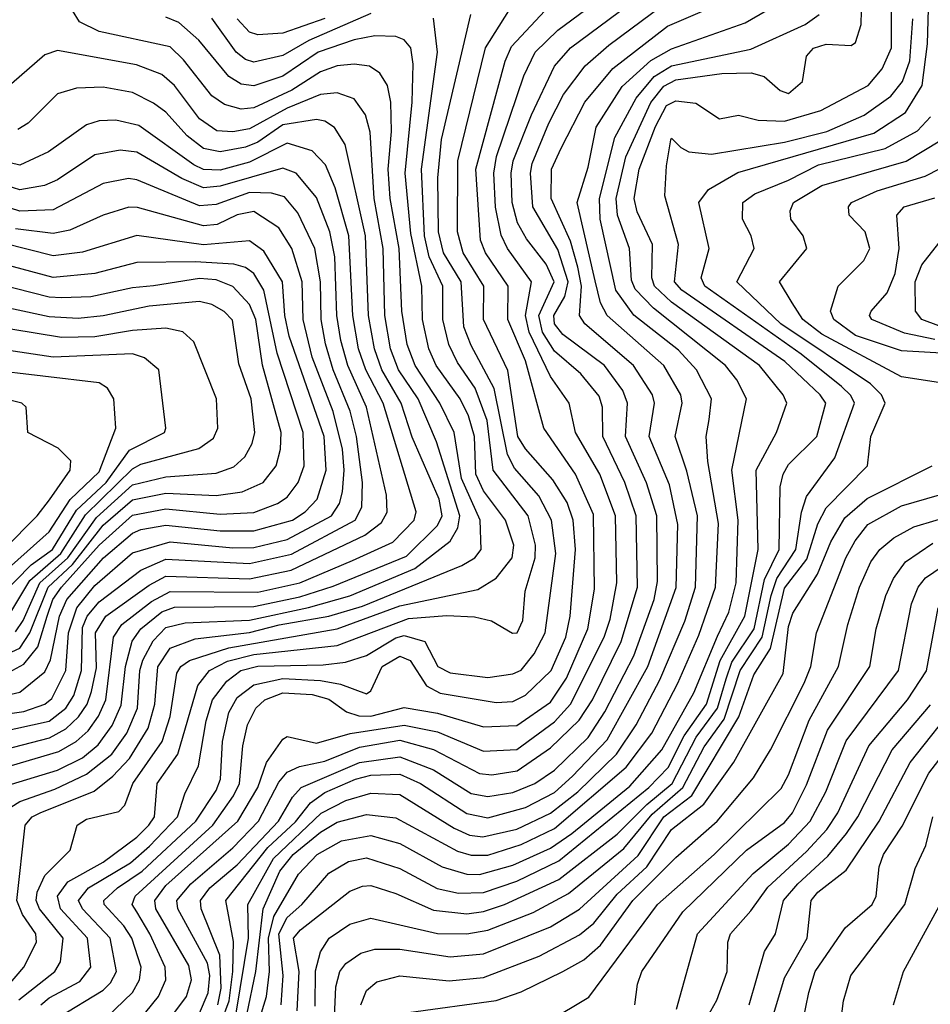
# Model space of a CAD drawing. Extents: x 501367 to 657802, y 482273 to 547541.
# Tile 427 of 656: x 614265 to 616444, y 513616 to 515973. Entities that reach past the tile are written whole.
import ezdxf

# ---------------------------------------------------------------- set-up
doc = ezdxf.new("R2010")
doc.units = 0

msp = doc.modelspace()

# ---------------------------------------------------------------- linework, layer by layer
at = {"layer": '0CON20XD'}
for points in [[(614566.7, 513505), (614663.9, 513635), (614676, 513675), (614669.5, 513709.5), (614590.9, 513845), (614588.2, 513865), (614615, 513900.4), (614787.1, 514055), (614834.4, 514135), (614855.3, 514194.7), (614895, 514250.9), (614905, 514257.1), (614975, 514241.6), (615055.8, 514264.2), (615185, 514284.7), (615265, 514268.6), (615375, 514222), (615455, 514226.5), (615545, 514292.6), (615582.9, 514335), (615663.7, 514495), (615677.7, 514537.7), (615694.1, 514625), (615690.4, 514785), (615652.9, 514885), (615594.8, 514985), (615580.2, 515055), (615535, 515119), (615483.8, 515225), (615475.1, 515265), (615489.6, 515345), (615432.7, 515425), (615416.8, 515456.8), (615403.6, 515523.6), (615399.3, 515605), (615406.2, 515645), (615471.6, 515838.4), (615498.3, 515895), (615552.5, 515947.5), (615701.9, 516058.1)], [(614971.9, 513611.9), (614973.1, 513696.9), (614985, 513742.1), (615005.3, 513775), (615055, 513808.3), (615105, 513822.4), (615265, 513785.9), (615335, 513784.9), (615385, 513793.9), (615494, 513836), (615578.3, 513881.7), (615710.6, 513989.4), (615778.3, 514071.7), (615852.2, 514135), (615902.6, 514232.6), (615951.2, 514298.8), (615989.4, 514415), (616042, 514495), (616063.5, 514595), (616076.7, 514635), (616122.2, 514705), (616136.1, 514793.9), (616148.1, 514831.9), (616215.9, 514924.1), (616262.8, 515055), (616253.7, 515073.7), (616232, 515095), (616135, 515171.9), (615904.5, 515335), (615896.2, 515355), (615915.2, 515425), (615890, 515535), (615913.6, 515566.4), (615983.4, 515606.6), (616309.1, 515700.9), (616385, 515750.2), (616424.9, 515815), (616437.3, 515915), (616441.8, 516055)], [(614451.9, 513565), (614534.8, 513645), (614551.3, 513675), (614555.2, 513705), (614533.1, 513775), (614514.3, 513804.3), (614467.2, 513855), (614466.6, 513865), (614498.6, 513895), (614558.1, 513935), (614686.4, 514055), (614735, 514128), (614745.1, 514154.9), (614749.9, 514245), (614765.1, 514315), (614785, 514350.5), (614825, 514380.9), (614895, 514395.8), (614985, 514391.6), (615032.9, 514382.9), (615095, 514359.2), (615105, 514366.5), (615132.3, 514425), (615175, 514449.9), (615199, 514439), (615238.3, 514378.3), (615271.2, 514361.2), (615405, 514338.5), (615445, 514341.4), (615475, 514355.8), (615536.5, 514415), (615572, 514495), (615582.4, 514545), (615594.9, 514705.1), (615589.6, 514775), (615575, 514816.9), (615541.1, 514871.1), (615475, 514945.7), (615457.1, 514975), (615433, 515133), (615374.9, 515255), (615375.7, 515335), (615326.6, 515415), (615312.9, 515465), (615313.3, 515635), (615379.6, 515905), (615458.7, 516031.3)], [(614695.3, 513595), (614716, 513644), (614719.7, 513685), (614714.5, 513715), (614643.2, 513845), (614640.9, 513865), (614674.3, 513905), (614775, 513990.9), (614836.3, 514055), (614885, 514147.7), (614905, 514171.9), (614934.9, 514185.1), (614995, 514198.3), (615078.5, 514231.5), (615175, 514248.4), (615255, 514226.5), (615365, 514168.9), (615395, 514165.4), (615455.1, 514174.9), (615535, 514230.3), (615603.7, 514296.3), (615635.6, 514345), (615704.4, 514485), (615743.2, 514615), (615740.4, 514785), (615712.8, 514865), (615660.1, 514975), (615659.4, 515045), (615652, 515072), (615608.1, 515125), (615545, 515179.7), (615516.2, 515225), (615507.7, 515265), (615543.9, 515345), (615525, 515387.5), (615477.9, 515447.9), (615456.4, 515486.4), (615443.3, 515535), (615440.9, 515605), (615446.2, 515635), (615489.6, 515745), (615545, 515861.8), (615582.7, 515905), (615721.9, 516008.1)], [(614738.9, 513615), (614746.9, 513655), (614744.1, 513734.1), (614699.1, 513845), (614697.5, 513865), (614719.9, 513895), (614785, 513950.4), (614884.2, 514055), (614917.9, 514112.1), (614938.5, 514135), (615078.2, 514195), (615175, 514208.6), (615255, 514177.6), (615345, 514121.2), (615385, 514113.6), (615445, 514123), (615497.8, 514145), (615545, 514177), (615625, 514254.5), (615665, 514316.7), (615735, 514450), (615783.1, 514585), (615791.4, 514628.6), (615790.1, 514785), (615765, 514864), (615714.6, 514975), (615719.8, 515055), (615708.4, 515085), (615664.5, 515145), (615565, 515219.4), (615545.1, 515245.1), (615543.4, 515265), (615569.5, 515310.5), (615577.3, 515345), (615552.8, 515422.8), (615492.8, 515525), (615487.4, 515605), (615491.5, 515628.5), (615531.1, 515725), (615566.3, 515793.7), (615618.1, 515861.9), (615675, 515911.7), (615805, 516008.1)], [(614205.1, 513625), (614274.7, 513705.3), (614305.2, 513765), (614303.3, 513785), (614271.7, 513831.7), (614258.1, 513865), (614277.6, 514045), (614294.8, 514065), (614314.2, 514075), (614443.3, 514126.7), (614487.9, 514162.1), (614528, 514205), (614572.4, 514277.6), (614588.5, 514335), (614595.7, 514424.3), (614625, 514468.4), (614685, 514490.8), (614815, 514506), (614885.5, 514524.5), (615005.1, 514544.9), (615085, 514568.9), (615323.2, 514666.8), (615354.2, 514685), (615369.1, 514705), (615366.8, 514775), (615322.5, 514875), (615304.6, 514985), (615270.5, 515055), (615211.3, 515145), (615191.9, 515195), (615179.6, 515275), (615173.1, 515425), (615151.3, 515545), (615147, 515615), (615154.6, 515705), (615153.2, 515775), (615145.2, 515815.2), (615126.6, 515845), (615101.8, 515861.8), (615065, 515865.9), (615025, 515861.9), (614985, 515848.2), (614916, 515804), (614825, 515762), (614795, 515758.7), (614755, 515769.3), (614725, 515790.7), (614656.9, 515876.9), (614625, 515907.9), (614455, 515944.2), (614407.6, 515967.6), (614390.9, 515995)], [(614357, 513585), (614465, 513650), (614482.5, 513667.6), (614496.6, 513695), (614481.3, 513775), (614414.9, 513845), (614405.9, 513865), (614429.5, 513895), (614530.2, 513955), (614575.9, 513995), (614642.9, 514065), (614659.9, 514120.1), (614693, 514187), (614710.9, 514295), (614725.9, 514345), (614760.7, 514389.3), (614793.9, 514415), (614835, 514425.8), (614991.1, 514428.9), (615044.5, 514435.5), (615095, 514451.2), (615165, 514493.3), (615185, 514499.3), (615234.3, 514484.3), (615265.3, 514425), (615295, 514409.4), (615385, 514398.1), (615445, 514406.9), (615465, 514416.3), (615496.5, 514455), (615522.1, 514505), (615548, 514695), (615537.5, 514775), (615507, 514833), (615449.4, 514899.4), (615432.5, 514932.5), (615400.1, 515090.1), (615345, 515193.1), (615327.9, 515237.9), (615321.5, 515345), (615279.1, 515415), (615267.2, 515465), (615265.5, 515594.5), (615274.3, 515685.7), (615344.3, 515985)], [(614516.4, 513535), (614597.3, 513635), (614614.9, 513675.1), (614613.1, 513705), (614576.5, 513785), (614545, 513837.4), (614534.2, 513855), (614541.3, 513875), (614727.2, 514045), (614776.8, 514115), (614791.2, 514145), (614799.1, 514235), (614810.3, 514285), (614830, 514325), (614851.6, 514345), (614895, 514361.4), (614965, 514357.9), (615005, 514346.5), (615046.6, 514316.6), (615076.9, 514306.9), (615105, 514306), (615185, 514326.8), (615265, 514312.8), (615375, 514280.3), (615455, 514283.7), (615535, 514339.2), (615573.3, 514396.7), (615624.4, 514515), (615640.2, 514609.8), (615638.2, 514788.2), (615595, 514884.7), (615519.3, 514995), (615475, 515156.6), (615433.2, 515255), (615433.6, 515335), (615379.4, 515415), (615367.8, 515445), (615356.2, 515615), (615426.4, 515873.6), (615441.5, 515908.5), (615533.5, 516006.5)], [(615105, 515987.7), (614956.8, 515923.2), (614895, 515887.2), (614825, 515871.1), (614805, 515877.3), (614782.7, 515895), (614725, 515976.1)], [(614747.6, 513575), (614766.3, 513625), (614775.3, 513695), (614776.4, 513766.4), (614758.3, 513865), (614858.5, 513991.5), (614925, 514053.4), (614961.2, 514098.8), (614995, 514123.6), (615068.2, 514155), (615105, 514164.7), (615175, 514166.8), (615223.9, 514145), (615335, 514073.3), (615385, 514062.7), (615475, 514087.2), (615545, 514123.4), (615587.5, 514162.5), (615670.9, 514249.1), (615768.4, 514425), (615835.8, 514614.2), (615839.9, 514765), (615819.8, 514859.8), (615771.7, 514975), (615783.9, 515055), (615779.2, 515075), (615733.8, 515145), (615617.5, 515245), (615604.5, 515265), (615609.1, 515335), (615600.6, 515380.6), (615582.7, 515442.7), (615536.5, 515545), (615537.3, 515615), (615560.9, 515665), (615617, 515775), (615684.2, 515855.8), (615815, 515957.3), (615932.7, 516007.3)], [(614782.6, 513595), (614812.3, 513775), (614810.7, 513855), (614872, 513965), (614986, 514074), (615045, 514104.4), (615105, 514121.9), (615175, 514118.1), (615305, 514037.6), (615341.4, 514021.4), (615373, 514017), (615455, 514035.3), (615535, 514073.6), (615600.6, 514125), (615693.2, 514215), (615740.6, 514285), (615797.1, 514392.9), (615856.9, 514533.1), (615882, 514615), (615887, 514785), (615861.9, 514891.9), (615833.8, 514975), (615850.7, 515055), (615846.9, 515075), (615806.7, 515145), (615670.6, 515265), (615654.9, 515294.9), (615642.2, 515347.8), (615598.7, 515535), (615625, 515619.4), (615644.3, 515715.7), (615706.9, 515813.1), (615775.2, 515874.8), (615825, 515903), (616001.2, 515965), (616052.1, 515995)], [(614808.8, 513591.2), (614830.4, 513695), (614847.2, 513845), (614887.4, 513935), (614919.7, 513975), (614985, 514028.7), (615025, 514051.9), (615095, 514071), (615165, 514062.3), (615312.9, 513982.9), (615345, 513973.3), (615385, 513973.6), (615465, 513998.7), (615545, 514036.8), (615716.3, 514183.7), (615777.7, 514265), (615839.6, 514385), (615890.3, 514499.8), (615930.5, 514615), (615937.2, 514767.2), (615912, 514915), (615907.8, 514975), (615915, 515016), (615920.4, 515065), (615884.4, 515135), (615841.7, 515181.7), (615735, 515265.5), (615691.3, 515325), (615654.2, 515495), (615652.2, 515545), (615689.5, 515690.5), (615740.2, 515785), (615783.4, 515836.6), (615825, 515862.5), (616015, 515902.1), (616145, 515961.1), (616178.6, 515985)], [(614837.5, 513575), (614855.2, 513634.8), (614862.5, 513695), (614860.6, 513775), (614873.2, 513826.8), (614932.4, 513927.6), (614976.6, 513975), (615035, 514007.3), (615105, 514020.4), (615175, 514001.2), (615275.7, 513945.7), (615335, 513927.7), (615365, 513926.9), (615445, 513949.5), (615535, 513990.2), (615586.2, 514025), (615725, 514138.5), (615802, 514225), (615878.6, 514361.4), (615935, 514497.3), (615962.1, 514555), (615979.2, 514625), (615984.4, 514775), (615968.9, 514895), (616004, 515065), (615980.9, 515110.9), (615954.4, 515145), (615782.1, 515282.1), (615737.9, 515327.9), (615729.2, 515349.2), (615724.3, 515425), (615695.6, 515505), (615692.2, 515545), (615715.2, 515644.8), (615775.6, 515774.4), (615806.2, 515813.8), (615835, 515828.8), (615945, 515843.6), (616015.6, 515845.6), (616046.3, 515836.3), (616085, 515803.2), (616105, 515796.2), (616138, 515825), (616148, 515885), (616165, 515904.2), (616195, 515913.9), (616255, 515910.6), (616265, 515918), (616278.8, 515961.2), (616279.6, 515995)], [(614890.5, 513615), (614895.8, 513685), (614884.7, 513785.3), (614905, 513824.3), (614940.2, 513855), (615005, 513930.4), (615052, 513958), (615095, 513967.1), (615175, 513941.7), (615263.9, 513893.9), (615315, 513882.7), (615375, 513884.2), (615455, 513910.9), (615555, 513959.8), (615770.2, 514135), (615817.1, 514182.9), (615855, 514259.2), (615908.4, 514335), (615941.2, 514438.8), (616000.7, 514545), (616032.6, 514705), (616027.8, 514895), (616075.8, 514985), (616100.8, 515055), (616091.9, 515075), (616035.2, 515145), (615825, 515296.5), (615783.8, 515335), (615778.1, 515355), (615779.4, 515435), (615742.8, 515512.8), (615735.7, 515545), (615747.5, 515615), (615786.7, 515716.7), (615813, 515767), (615835, 515778.8), (615883.1, 515773.1), (615940, 515735), (615985, 515744.2), (616032.2, 515732.2), (616095, 515730), (616182.3, 515755), (616295.3, 515815), (616329.1, 515855), (616351.4, 515905), (616351.6, 515995)], [(614262.7, 513627.3), (614348.7, 513695), (614362.3, 513717.7), (614368.9, 513775), (614312.4, 513845), (614304.6, 513865), (614306.8, 513885), (614325.1, 513924.9), (614385.5, 513985), (614402.5, 514045), (614425, 514059.3), (614501.9, 514078.1), (614516.7, 514093.2), (614535.8, 514145), (614606.1, 514245), (614624.7, 514305.3), (614641.2, 514408.8), (614650.7, 514425), (614671.1, 514439), (614765, 514469.8), (615025, 514515.3), (615175, 514570), (615361, 514609), (615405, 514636.2), (615443.7, 514685), (615447.4, 514715), (615427.4, 514775), (615375, 514845.2), (615356.7, 514885), (615353.4, 514975), (615339.2, 515025), (615318.9, 515065), (615261.2, 515145), (615243.9, 515185), (615228.6, 515255), (615227.2, 515335), (615201.3, 515461.3), (615187.4, 515605), (615204.5, 515775), (615206.2, 515866.2), (615200.6, 515905), (615185, 515924.8), (615165, 515932.2), (615115, 515933.9), (615065, 515924.4), (614979.4, 515895), (614895, 515837.8), (614825, 515814.6), (614795, 515818.6), (614765, 515836.8), (614693.8, 515923.8), (614645.6, 515965.6), (614615, 515978.6)], [(614315.5, 513615), (614335, 513631.7), (614408.9, 513671.1), (614435.5, 513705), (614426.8, 513775), (614362.6, 513845), (614355.1, 513875), (614380.2, 513909.8), (614465, 513956.2), (614545, 514016), (614573.7, 514045), (614587.3, 514065), (614594, 514145), (614643.2, 514215), (614691, 514379), (614718.8, 514415), (614762.3, 514437.7), (614825, 514453.5), (615024.9, 514475.1), (615195, 514540), (615286.9, 514546.9), (615353.5, 514543.5), (615394, 514534), (615444.3, 514504.3), (615455.4, 514505), (615468.8, 514535), (615474.8, 514605), (615498.5, 514685), (615499.6, 514715), (615481.4, 514785), (615398.2, 514895), (615383.7, 515013.7), (615355, 515091), (615312.5, 515152.5), (615292.3, 515195), (615277.7, 515255), (615277.3, 515335), (615244.6, 515405), (615233.7, 515455), (615226.1, 515615), (615264.5, 515895), (615255, 515976.2)], [(614995, 515975.7), (614895, 515940.1), (614835, 515936.3), (614815, 515942.4), (614785, 515974.8)], [(614929.2, 513600.8), (614933.7, 513695), (614920.4, 513775), (614937.2, 513795), (615055, 513887.2), (615085, 513899.3), (615105, 513900.6), (615165, 513881.4), (615255, 513841.4), (615335, 513832.7), (615375, 513838.4), (615425, 513855.1), (615554.9, 513915.1), (615695, 514023.3), (615765.6, 514094.4), (615826.6, 514145), (615884.1, 514255.9), (615935.2, 514325), (615955.5, 514395), (615969, 514435), (616022.4, 514515), (616047.3, 514632.7), (616082.3, 514705), (616085.2, 514855), (616092.1, 514885), (616105, 514908.1), (616172.4, 514975), (616194.1, 515055), (616180.8, 515075), (616096.1, 515155), (615849.7, 515325), (615832.1, 515345), (615841.4, 515435), (615808.5, 515551.5), (615812.5, 515622.5), (615823.6, 515685), (615825, 515689.2), (615846.8, 515666.8), (615866.5, 515656.5), (615920.5, 515650.5), (616095, 515679.5), (616196.7, 515705), (616286.2, 515743.8), (616350.1, 515789.9), (616377.9, 515825), (616395, 515874.5), (616402.4, 515975)], [(614222.4, 514075), (614265, 514101.7), (614348.9, 514131.1), (614425, 514167), (614485.1, 514214.9), (614521.2, 514265), (614546.5, 514325), (614552.6, 514415), (614559.9, 514440.1), (614583.9, 514486.1), (614615, 514518.2), (614660.8, 514529.2), (614815, 514535.7), (614956, 514566), (615055, 514593.8), (615210.9, 514659.1), (615295.1, 514724.9), (615313.6, 514756.4), (615318.4, 514785), (615262.2, 514962.2), (615218.5, 515065), (615171.6, 515135), (615152.6, 515185), (615138.5, 515265), (615134.9, 515425.1), (615112.9, 515545), (615103.3, 515703.3), (615092.3, 515745), (615065, 515783.6), (615025, 515797.9), (614985, 515793.7), (614905, 515760.9), (614815, 515711.3), (614775, 515703.9), (614736.6, 515706.6), (614695.2, 515735), (614635, 515815.2), (614605, 515841.5), (614544.4, 515864.4), (614355, 515898.6), (614325, 515888.7), (614245, 515819.3)], [(614245, 514143.2), (614355, 514176.6), (614415, 514206.5), (614452.8, 514237.2), (614486.2, 514283.8), (614507.4, 514332.6), (614517.8, 514425), (614534.3, 514485.7), (614555.1, 514515), (614605, 514555.9), (614635, 514566.6), (614825, 514568.7), (614935, 514591.6), (615015, 514616.9), (615190.8, 514689.2), (615265, 514762.2), (615275.6, 514785), (615268.7, 514825), (615203.8, 514973.8), (615178.2, 515055), (615131.6, 515135), (615114.2, 515185), (615099.9, 515265), (615092.2, 515455), (615043.8, 515673.8), (615018.2, 515715), (614995, 515729.4), (614975, 515733.5), (614895, 515720.7), (614835, 515679.9), (614805, 515667.8), (614745, 515656.7), (614705, 515664.6), (614665.8, 515695), (614615, 515751.5), (614585, 515772.8), (614535, 515798.4), (614465, 515811.2), (614401.2, 515808.8), (614355.2, 515794.8), (614285, 515725.3), (614260.3, 515709.7)], [(614245, 514187.8), (614358.5, 514221.5), (614399.8, 514245), (614428.9, 514271.1), (614453.8, 514306.2), (614470.7, 514345), (614489.6, 514495), (614509.7, 514525), (614580, 514580), (614625, 514603.9), (614835, 514602.8), (614935, 514624.7), (615061.5, 514678.5), (615157.5, 514722.5), (615209, 514775), (615213.8, 514795), (615134.5, 515055), (615093.4, 515135), (615076.1, 515185), (615061.8, 515265), (615052.2, 515455), (615020, 515570), (614996.9, 515625), (614965, 515659.1), (614905, 515677.2), (614815, 515632), (614745, 515612.7), (614705, 515613.8), (614681.3, 515625), (614549.8, 515719.8), (614495, 515732.2), (614455, 515730.2), (614425, 515721), (614333.4, 515656.6), (614265, 515624.1), (614215, 515636.6)], [(615014.5, 513495), (615021.7, 513658.3), (615031.3, 513695), (615045, 513714.3), (615081, 513739), (615115, 513748.3), (615175, 513748.4), (615295, 513730), (615375, 513737.4), (615535, 513802.2), (615605, 513844), (615745, 513972.4), (615806.6, 514065), (615873.6, 514116.4), (615986, 514304), (616021.6, 514405), (616061.8, 514468.2), (616095, 514612), (616148.6, 514681.4), (616175, 514765.9), (616195.3, 514804.7), (616293.8, 514905), (616301.7, 514975), (616336, 515055), (616327.1, 515075), (616301, 515101), (616086.7, 515245), (615981.4, 515345), (616022.4, 515425), (616015.3, 515455), (615994.6, 515495.4), (615995.9, 515535), (616024.2, 515555.8), (616105, 515588.6), (616176.6, 515625), (616336, 515664), (616413.4, 515706.6), (616445, 515740.5)], [(616495, 515099.6), (616375, 515118.3), (616185, 515220.3), (616139, 515255), (616113.5, 515295), (616083.6, 515345), (616148.7, 515425), (616139.7, 515455), (616110.8, 515495), (616109.2, 515515), (616116.7, 515535), (616185, 515576.2), (616386.2, 515633.8), (616467.4, 515682.6)], [(614185, 514214.9), (614336.2, 514253.8), (614375, 514275.6), (614405.7, 514304.3), (614426.4, 514335), (614436.9, 514365), (614448.5, 514421.5), (614446.6, 514505), (614470.9, 514545), (614575, 514619.4), (614615, 514641), (614815, 514634.9), (614914.9, 514655.1), (615090.7, 514739.3), (615131, 514769), (615144.4, 514794.4), (615142.5, 514835), (615094.9, 515045), (615050.4, 515145), (615033.8, 515205), (615024, 515265), (615019.1, 515405), (615007.1, 515465), (614975, 515546.9), (614926.2, 515605), (614895, 515617.6), (614745, 515574.1), (614705, 515570.1), (614652.8, 515592.8), (614545, 515655.5), (614505, 515660), (614445, 515649), (614355, 515589.5), (614324.1, 515575.9), (614265, 515565.4), (614203.8, 515585)], [(616595, 515167.4), (616375, 515180.5), (616265, 515217.1), (616213.6, 515255), (616205.7, 515275), (616224, 515335), (616285, 515396), (616299.6, 515425), (616288.1, 515465), (616250, 515505), (616248.5, 515525), (616255.4, 515535), (616317.1, 515562.9), (616431.9, 515598.1), (616504.1, 515635)], [(614175, 514259), (614335, 514293.7), (614375.4, 514325), (614394.1, 514355), (614412.4, 514415), (614415, 514517.9), (614426.5, 514545), (614455, 514579.5), (614554.6, 514655.4), (614615, 514681.6), (614815, 514671.3), (614915, 514693.8), (615067.9, 514775), (615083.7, 514806.3), (615085.4, 514865), (615070.6, 514975), (615055.9, 515035.9), (615014.7, 515135), (614996.6, 515196.6), (614986.5, 515255), (614984.5, 515345), (614971.6, 515425), (614930.7, 515510.7), (614898.8, 515548.8), (614867.6, 515557.6), (614815, 515558.9), (614735, 515530.2), (614695, 515526.9), (614545, 515589.5), (614525, 515592.4), (614465, 515580.8), (614345, 515518), (614265.4, 515514.6), (614075, 515575.2)], [(616455, 515207), (616382.6, 515222.6), (616304.1, 515255), (616298.4, 515265), (616302.8, 515275), (616341, 515319), (616360.2, 515365), (616369.8, 515425), (616364.2, 515505), (616381.5, 515525), (616455, 515546.2)], [(614185, 514304.1), (614275, 514317.4), (614325, 514334.9), (614342, 514348), (614375.1, 514414.9), (614381.4, 514505), (614401.7, 514565), (614445, 514618.6), (614535, 514696.9), (614625, 514722.9), (614775, 514708.8), (614825, 514709.8), (614905, 514729.1), (615011, 514785), (615030.4, 514815), (615037.4, 514842.6), (615041.4, 514895), (615037.3, 514945), (615015.2, 515035.2), (614965.1, 515165), (614943.6, 515255), (614940.7, 515345), (614916.2, 515425), (614885, 515474.3), (614825, 515513.6), (614785, 515505.4), (614737.1, 515482.9), (614705, 515479.6), (614546.5, 515523.5), (614526.4, 515523.6), (614465, 515505.2), (614385, 515469.2), (614345, 515461.1), (614255, 515472.1)], [(614185, 514345.1), (614265, 514363.4), (614325, 514411.7), (614338.9, 514441.1), (614360.2, 514545), (614377.6, 514585), (614465.1, 514685), (614535, 514743.5), (614555, 514752.4), (614615, 514762.7), (614745, 514749.5), (614825, 514749.7), (614917.8, 514775), (614948.1, 514795), (614977.1, 514825), (614998.5, 514895), (614993.8, 514975), (614910, 515215), (614899.4, 515265), (614894.1, 515345), (614848.8, 515418.8), (614815, 515443.4), (614705, 515433.6), (614545, 515455.8), (614415, 515416.4), (614345, 515407.5), (614165, 515452.7)], [(616465, 515240.2), (616423.9, 515255), (616409, 515275), (616408.3, 515345), (616423.7, 515386.3), (616465, 515437.9)], [(614212.8, 514397.2), (614275, 514430), (614308, 514472), (614330.9, 514545), (614344.5, 514585), (614365.1, 514615), (614455, 514715.1), (614535, 514787.2), (614615, 514801.8), (614745, 514789.5), (614825, 514793.1), (614881.8, 514815), (614905, 514830.4), (614931.5, 514865), (614945.8, 514905), (614943.1, 514985), (614881.2, 515175), (614849, 515325), (614825, 515365.2), (614805, 515379.4), (614777.7, 515387.7), (614685, 515393.3), (614545, 515391.8), (614445, 515365.1), (614345, 515355.4), (614175, 515401.2)], [(614185, 514432.3), (614265, 514468.9), (614289.3, 514505), (614333.3, 514615), (614391, 514669), (614465, 514763.2), (614535, 514823.5), (614615, 514839.8), (614735, 514834.4), (614797.6, 514842.4), (614847.4, 514865), (614878.7, 514905), (614889, 514945), (614890.8, 514985), (614845.6, 515145.6), (614830.4, 515255), (614815, 515291.3), (614775, 515334.1), (614735, 515350.4), (614695, 515353.6), (614585, 515335.9), (614535, 515331.3), (614435, 515309.5), (614365, 515306.8), (614335, 515308.9), (614175, 515349.5)], [(614255, 514508), (614273.4, 514535), (614313.4, 514625), (614379.7, 514685), (614448.4, 514781.6), (614535, 514859.2), (614615, 514878.8), (614735, 514887.1), (614777.7, 514902.3), (614803.5, 514926.5), (614821.6, 514958.4), (614827.7, 514985), (614819.1, 515065), (614789.2, 515149.2), (614773.9, 515253.9), (614754.6, 515274.6), (614725, 515291.4), (614695, 515298.6), (614575, 515286.8), (614465, 515263.9), (614405, 515257.7), (614335, 515261.4), (614175, 515296)], [(614243.5, 514555), (614289.5, 514630.5), (614363.1, 514695), (614422.4, 514787.6), (614535, 514898.2), (614555, 514908.8), (614693.5, 514946.5), (614728.8, 514971.2), (614739.2, 514995), (614735.8, 515065), (614682, 515202), (614655.6, 515225.6), (614614.8, 515234.8), (614535, 515229.2), (614445, 515213.5), (614365, 515211.7), (614185, 515241.3)], [(614217.8, 514592.2), (614292, 514668), (614343.6, 514705), (614400.9, 514799.1), (614471.7, 514865), (614527.9, 514942.1), (614611.2, 514985), (614614.5, 514995), (614597.5, 515135), (614563.7, 515163.7), (614535, 515172.7), (614345.1, 515165.1), (614185, 515189.3)], [(614245, 514666.4), (614335, 514746.9), (614385.3, 514824.7), (614455, 514890.3), (614495.2, 514995), (614490.4, 515065), (614475, 515090.5), (614455, 515103.7), (614185, 515135.7)], [(614226.6, 514705), (614306.4, 514785), (614336, 514824), (614385.3, 514895), (614387, 514917), (614357, 514947), (614284.2, 514985), (614280, 515045), (614270, 515055), (614175, 515077.9)], [(615836.5, 513605), (615886.7, 513785), (616020.3, 513929.7), (616105, 513999.7), (616156.8, 514055), (616194.3, 514125), (616243, 514247), (616368, 514415), (616399.2, 514575), (616415.2, 514615), (616432.8, 514637.2), (616510.2, 514689.8), (616785, 514790.5), (617090.5, 514939.5), (617146.2, 514975)], [(615081.2, 513615), (615095, 513649.2), (615119.9, 513670.1), (615175, 513684.4), (615292.7, 513672.7), (615375, 513680.9), (615508.3, 513731.7), (615605, 513783), (615639.1, 513810.9), (615695, 513879.7), (615765.4, 513945), (615825, 514034.8), (615902.3, 514095), (615974.2, 514195.8), (616092.3, 514407.7), (616105, 514520.6), (616115, 514552.3), (616173.9, 514646.1), (616206.5, 514723.5), (616239.5, 514780.5), (616293.3, 514826.7), (616448.6, 514905)], [(615195, 513596.5), (615405, 513625.8), (615465, 513645.9), (615565, 513694.8), (615615, 513723), (615655, 513757.7), (615732.6, 513865), (615835, 513967.4), (615934, 514055), (616021.4, 514158.6), (616061.7, 514225), (616142, 514385), (616158.3, 514425), (616171.5, 514505), (616242.4, 514685), (616264.3, 514725.7), (616295, 514764.3), (616375, 514809.1), (616532.5, 514855)], [(615529.4, 513575), (615626.6, 513633.4), (615791.2, 513855), (615927, 513975), (616087.3, 514132.7), (616105, 514165.4), (616154, 514296), (616224.5, 514425), (616246.8, 514525), (616274.8, 514615), (616301.6, 514675), (616323.4, 514705), (616357.1, 514732.9), (616405, 514759), (616565, 514807)], [(615736.9, 513615), (615743.3, 513665), (615754.2, 513695), (615852.2, 513837.8), (616004.1, 513985), (616095, 514051.5), (616114.2, 514075), (616148.3, 514141.7), (616197.8, 514272.2), (616299.3, 514425), (616314.8, 514514.8), (616337.7, 514595), (616355.9, 514635), (616385, 514675.2), (616450.4, 514719.6)], [(615904.8, 513575), (615933.6, 513626.4), (615958.1, 513695), (615960, 513765), (615966, 513785), (616015, 513839.8), (616055, 513896.9), (616147.9, 513982.1), (616196.2, 514035), (616222.5, 514075), (616296.7, 514235), (616389.3, 514345), (616435.3, 514414.7), (616462.8, 514565)], [(616045.4, 513514.6), (616095, 513679.6), (616149.2, 513775), (616158.8, 513865), (616175.2, 513885), (616242.7, 513937.3), (616322.2, 514055), (616395.8, 514195), (616514.8, 514345)], [(616125, 513504.2), (616153.1, 513645), (616169, 513695), (616240.6, 513799.4), (616304.9, 513855.1), (616314.5, 513875.5), (616322.2, 513945), (616332.2, 513975), (616377, 514043), (616440.6, 514169.4), (616567.4, 514335)], [(616010.5, 513615), (616047.5, 513742.5), (616074.1, 513785), (616093.2, 513865), (616127.3, 513905), (616199.3, 513970.7), (616243.5, 514025), (616270.6, 514065), (616353, 514225), (616445, 514333.2)], [(616230, 513575), (616236.2, 513625), (616254.2, 513685), (616383.6, 513855), (616408.2, 513941.8), (616433.7, 513996.3), (616450.5, 514065)], [(616356.2, 513615), (616379.7, 513695), (616489.6, 513895)]]:
    msp.add_lwpolyline(points, dxfattribs=at)

doc.saveas('drawing.dxf')
